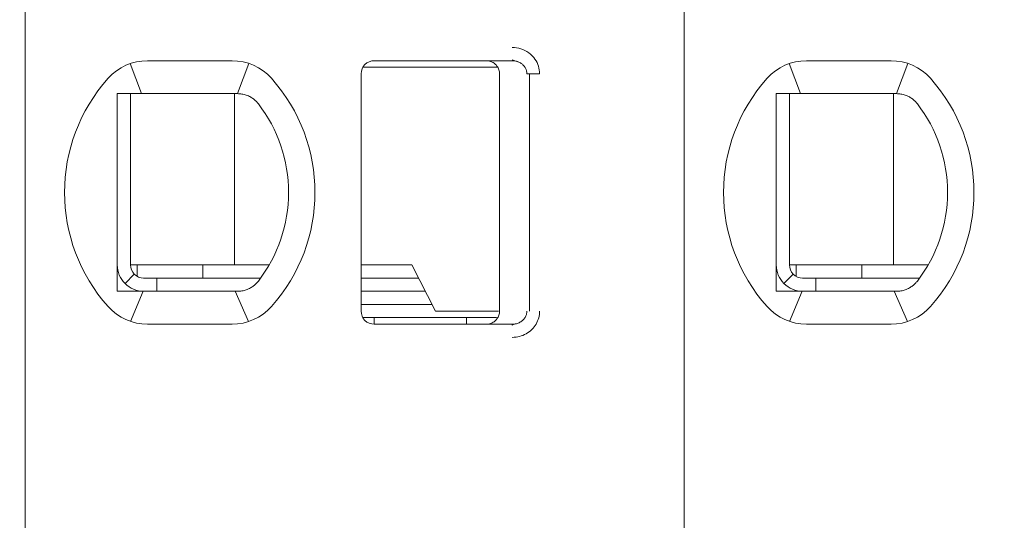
# Model space of a CAD drawing. Header units: millimetres. Extents: x -1114 to 1396, y -630 to 631.
# Tile 549 of 656: x 827.45 to 834.92, y -463.41 to -459.61. Entities that reach past the tile are written whole.
import ezdxf

# ---------------------------------------------------------------- set-up
doc = ezdxf.new("R2010")
doc.units = ezdxf.units.MM
doc.header["$MEASUREMENT"] = 0

msp = doc.modelspace()

# ---------------------------------------------------------------- linework, layer by layer
at = {"lineweight": 18}
for points, knots in [([(1038.9843, -629.7647), (1038.9843, -629.7647), (-1111.4882, -629.7647), (-1111.4882, -629.7647), (-1111.4882, -629.7647), (-1111.4882, -629.7647), (-1111.4882, 630.7883), (-1111.4882, 630.7883), (-1111.4882, 630.7883), (-1111.4882, 630.7883), (1038.9843, 630.7883), (1038.9843, 630.7883)], [0, 0, 0, 0, 0.333333, 0.333333, 0.333333, 0.333333, 0.666667, 0.666667, 0.666667, 0.666667, 1, 1, 1, 1]), ([(831.1902, -459.819), (831.2123, -459.8188), (831.2334, -459.8221), (831.2545, -459.8288), (831.2545, -459.8288), (831.2756, -459.8356), (831.2967, -459.8459), (831.3152, -459.8595), (831.3152, -459.8595), (831.3338, -459.8731), (831.3499, -459.8901), (831.3621, -459.9073), (831.3621, -459.9073), (831.3743, -459.9245), (831.3826, -459.942), (831.3883, -459.9606), (831.3883, -459.9606), (831.394, -459.9791), (831.3972, -459.9986), (831.3973, -460.019)], [0, 0, 0, 0, 0.2, 0.2, 0.2, 0.2, 0.4, 0.4, 0.4, 0.4, 0.6, 0.6, 0.6, 0.6, 0.8, 0.8, 0.8, 0.8, 1, 1, 1, 1]), ([(830.1428, -459.919), (830.1163, -459.919), (830.0909, -459.9295), (830.0721, -459.9482), (830.0721, -459.9482), (830.0533, -459.967), (830.0428, -459.9924), (830.0428, -460.019)], [0, 0, 0, 0, 0.5, 0.5, 0.5, 0.5, 1, 1, 1, 1]), ([(830.1428, -459.919), (830.1163, -459.919), (830.0909, -459.9295), (830.0721, -459.9482), (830.0721, -459.9482), (830.0533, -459.967), (830.0428, -459.9924), (830.0428, -460.019)], [0, 0, 0, 0, 0.5, 0.5, 0.5, 0.5, 1, 1, 1, 1]), ([(830.9928, -459.919), (831.0033, -459.919), (831.0138, -459.9206), (831.0238, -459.9239), (831.0238, -459.9239), (831.0338, -459.9271), (831.0432, -459.932), (831.0517, -459.9381), (831.0517, -459.9381), (831.0602, -459.9443), (831.0676, -459.9518), (831.0738, -459.9602), (831.0738, -459.9602), (831.0799, -459.9687), (831.0847, -459.9782), (831.088, -459.9882), (831.088, -459.9882), (831.0912, -459.9981), (831.0928, -460.0086), (831.0928, -460.019)], [0, 0, 0, 0, 0.2, 0.2, 0.2, 0.2, 0.4, 0.4, 0.4, 0.4, 0.6, 0.6, 0.6, 0.6, 0.8, 0.8, 0.8, 0.8, 1, 1, 1, 1]), ([(831.1902, -459.919), (831.199, -459.919), (831.2077, -459.9199), (831.2162, -459.9218), (831.2162, -459.9218), (831.2246, -459.9236), (831.2327, -459.9263), (831.2405, -459.9299), (831.2405, -459.9299), (831.248, -459.9334), (831.2552, -459.9377), (831.2618, -459.9428), (831.2618, -459.9428), (831.268, -459.9475), (831.2736, -459.9529), (831.2785, -459.9588), (831.2785, -459.9588), (831.283, -459.9643), (831.287, -459.9702), (831.2902, -459.9764), (831.2902, -459.9764), (831.2935, -459.9827), (831.296, -459.9892), (831.2978, -459.996), (831.2978, -459.996), (831.2997, -460.0035), (831.3007, -460.0112), (831.3007, -460.019)], [0, 0, 0, 0, 0.142857, 0.142857, 0.142857, 0.142857, 0.285714, 0.285714, 0.285714, 0.285714, 0.428571, 0.428571, 0.428571, 0.428571, 0.571429, 0.571429, 0.571429, 0.571429, 0.714286, 0.714286, 0.714286, 0.714286, 0.857143, 0.857143, 0.857143, 0.857143, 1, 1, 1, 1]), ([(828.1928, -460.169), (828.1996, -460.169), (828.2064, -460.169), (828.2132, -460.169), (828.2132, -460.169), (828.22, -460.169), (828.2268, -460.169), (828.2337, -460.169), (828.2337, -460.169), (828.2405, -460.169), (828.2474, -460.169), (828.2543, -460.169)], [0, 0, 0, 0, 0.333333, 0.333333, 0.333333, 0.333333, 0.666667, 0.666667, 0.666667, 0.666667, 1, 1, 1, 1]), ([(828.1928, -460.169), (828.1928, -460.2199), (828.1928, -460.2724), (828.1928, -460.3273), (828.1928, -460.3273), (828.1928, -460.3548), (828.1928, -460.3829), (828.1928, -460.4118), (828.1928, -460.4118), (828.1928, -460.4263), (828.1928, -460.441), (828.1928, -460.4559), (828.1928, -460.4559), (828.1928, -460.4708), (828.1928, -460.486), (828.1928, -460.5013), (828.1928, -460.5013), (828.1928, -460.5321), (828.1928, -460.5637), (828.1928, -460.5964), (828.1928, -460.5964), (828.1928, -460.6291), (828.1928, -460.6629), (828.1928, -460.6983), (828.1928, -460.6983), (828.1928, -460.7159), (828.1928, -460.7339), (828.1928, -460.752), (828.1928, -460.752), (828.1928, -460.7701), (828.1928, -460.7884), (828.1928, -460.8069), (828.1928, -460.8069), (828.1928, -460.8254), (828.1928, -460.8441), (828.1928, -460.863), (828.1928, -460.863), (828.1928, -460.882), (828.1928, -460.9013), (828.1928, -460.9203), (828.1928, -460.9203), (828.1928, -460.9583), (828.1928, -460.9959), (828.1928, -461.0329), (828.1928, -461.0329), (828.1928, -461.0422), (828.1928, -461.0515), (828.1928, -461.0607), (828.1928, -461.0607), (828.1928, -461.0699), (828.1928, -461.0791), (828.1928, -461.0882), (828.1928, -461.0882), (828.1928, -461.1064), (828.1928, -461.1242), (828.1928, -461.1417), (828.1928, -461.1417), (828.1928, -461.1767), (828.1928, -461.2103), (828.1928, -461.2429), (828.1928, -461.2429), (828.1928, -461.2593), (828.1928, -461.2754), (828.1928, -461.2912), (828.1928, -461.2912), (828.1928, -461.3071), (828.1928, -461.3227), (828.1928, -461.3381), (828.1928, -461.3381), (828.1928, -461.3687), (828.1928, -461.3983), (828.1928, -461.4271), (828.1928, -461.4271), (828.1928, -461.4558), (828.1928, -461.4838), (828.1928, -461.5111), (828.1928, -461.5111), (828.1928, -461.5659), (828.1928, -461.6182), (828.1928, -461.669)], [0, 0, 0, 0, 0.05, 0.05, 0.05, 0.05, 0.1, 0.1, 0.1, 0.1, 0.15, 0.15, 0.15, 0.15, 0.2, 0.2, 0.2, 0.2, 0.25, 0.25, 0.25, 0.25, 0.3, 0.3, 0.3, 0.3, 0.35, 0.35, 0.35, 0.35, 0.4, 0.4, 0.4, 0.4, 0.45, 0.45, 0.45, 0.45, 0.5, 0.5, 0.5, 0.5, 0.55, 0.55, 0.55, 0.55, 0.6, 0.6, 0.6, 0.6, 0.65, 0.65, 0.65, 0.65, 0.7, 0.7, 0.7, 0.7, 0.75, 0.75, 0.75, 0.75, 0.8, 0.8, 0.8, 0.8, 0.85, 0.85, 0.85, 0.85, 0.9, 0.9, 0.9, 0.9, 0.95, 0.95, 0.95, 0.95, 1, 1, 1, 1]), ([(828.422, -460.169), (828.4168, -460.169), (828.4116, -460.169), (828.4064, -460.169), (828.4064, -460.169), (828.4011, -460.169), (828.3958, -460.169), (828.3904, -460.169), (828.3904, -460.169), (828.385, -460.169), (828.3795, -460.169), (828.3738, -460.169), (828.3738, -460.169), (828.3682, -460.169), (828.3624, -460.169), (828.3564, -460.169), (828.3564, -460.169), (828.3504, -460.169), (828.3443, -460.169), (828.338, -460.169), (828.338, -460.169), (828.3317, -460.169), (828.3253, -460.169), (828.3187, -460.169), (828.3187, -460.169), (828.3121, -460.169), (828.3054, -460.169), (828.2984, -460.169), (828.2984, -460.169), (828.2915, -460.169), (828.2844, -460.169), (828.277, -460.169), (828.277, -460.169), (828.2696, -460.169), (828.2621, -460.169), (828.2543, -460.169)], [0, 0, 0, 0, 0.111111, 0.111111, 0.111111, 0.111111, 0.222222, 0.222222, 0.222222, 0.222222, 0.333333, 0.333333, 0.333333, 0.333333, 0.444444, 0.444444, 0.444444, 0.444444, 0.555556, 0.555556, 0.555556, 0.555556, 0.666667, 0.666667, 0.666667, 0.666667, 0.777778, 0.777778, 0.777778, 0.777778, 0.888889, 0.888889, 0.888889, 0.888889, 1, 1, 1, 1]), ([(829.1052, -460.169), (829.1005, -460.169), (829.0958, -460.169), (829.0912, -460.169), (829.0912, -460.169), (829.0865, -460.169), (829.0818, -460.169), (829.0772, -460.169), (829.0772, -460.169), (829.0727, -460.169), (829.0681, -460.169), (829.0636, -460.169)], [0, 0, 0, 0, 0.333333, 0.333333, 0.333333, 0.333333, 0.666667, 0.666667, 0.666667, 0.666667, 1, 1, 1, 1]), ([(829.2029, -460.1944), (829.1926, -460.1887), (829.1819, -460.1839), (829.1711, -460.1801), (829.1711, -460.1801), (829.1603, -460.1763), (829.1493, -460.1736), (829.1383, -460.1717), (829.1383, -460.1717), (829.1272, -460.1699), (829.1162, -460.169), (829.1052, -460.169)], [0, 0, 0, 0, 0.333333, 0.333333, 0.333333, 0.333333, 0.666667, 0.666667, 0.666667, 0.666667, 1, 1, 1, 1]), ([(833.1928, -460.169), (833.1996, -460.169), (833.2064, -460.169), (833.2132, -460.169), (833.2132, -460.169), (833.22, -460.169), (833.2268, -460.169), (833.2337, -460.169), (833.2337, -460.169), (833.2405, -460.169), (833.2474, -460.169), (833.2543, -460.169)], [0, 0, 0, 0, 0.333333, 0.333333, 0.333333, 0.333333, 0.666667, 0.666667, 0.666667, 0.666667, 1, 1, 1, 1]), ([(833.1928, -460.169), (833.1928, -460.2199), (833.1928, -460.2724), (833.1928, -460.3273), (833.1928, -460.3273), (833.1928, -460.3548), (833.1928, -460.3829), (833.1928, -460.4118), (833.1928, -460.4118), (833.1928, -460.4263), (833.1928, -460.441), (833.1928, -460.4559), (833.1928, -460.4559), (833.1928, -460.4708), (833.1928, -460.486), (833.1928, -460.5013), (833.1928, -460.5013), (833.1928, -460.5321), (833.1928, -460.5637), (833.1928, -460.5964), (833.1928, -460.5964), (833.1928, -460.6291), (833.1928, -460.6629), (833.1928, -460.6983), (833.1928, -460.6983), (833.1928, -460.7159), (833.1928, -460.7339), (833.1928, -460.752), (833.1928, -460.752), (833.1928, -460.7701), (833.1928, -460.7884), (833.1928, -460.8069), (833.1928, -460.8069), (833.1928, -460.8254), (833.1928, -460.8441), (833.1928, -460.863), (833.1928, -460.863), (833.1928, -460.882), (833.1928, -460.9013), (833.1928, -460.9203), (833.1928, -460.9203), (833.1928, -460.9583), (833.1928, -460.9959), (833.1928, -461.0329), (833.1928, -461.0329), (833.1928, -461.0422), (833.1928, -461.0515), (833.1928, -461.0607), (833.1928, -461.0607), (833.1928, -461.0699), (833.1928, -461.0791), (833.1928, -461.0882), (833.1928, -461.0882), (833.1928, -461.1064), (833.1928, -461.1242), (833.1928, -461.1417), (833.1928, -461.1417), (833.1928, -461.1767), (833.1928, -461.2103), (833.1928, -461.2429), (833.1928, -461.2429), (833.1928, -461.2593), (833.1928, -461.2754), (833.1928, -461.2912), (833.1928, -461.2912), (833.1928, -461.3071), (833.1928, -461.3227), (833.1928, -461.3381), (833.1928, -461.3381), (833.1928, -461.3687), (833.1928, -461.3983), (833.1928, -461.4271), (833.1928, -461.4271), (833.1928, -461.4558), (833.1928, -461.4838), (833.1928, -461.5111), (833.1928, -461.5111), (833.1928, -461.5659), (833.1928, -461.6182), (833.1928, -461.669)], [0, 0, 0, 0, 0.05, 0.05, 0.05, 0.05, 0.1, 0.1, 0.1, 0.1, 0.15, 0.15, 0.15, 0.15, 0.2, 0.2, 0.2, 0.2, 0.25, 0.25, 0.25, 0.25, 0.3, 0.3, 0.3, 0.3, 0.35, 0.35, 0.35, 0.35, 0.4, 0.4, 0.4, 0.4, 0.45, 0.45, 0.45, 0.45, 0.5, 0.5, 0.5, 0.5, 0.55, 0.55, 0.55, 0.55, 0.6, 0.6, 0.6, 0.6, 0.65, 0.65, 0.65, 0.65, 0.7, 0.7, 0.7, 0.7, 0.75, 0.75, 0.75, 0.75, 0.8, 0.8, 0.8, 0.8, 0.85, 0.85, 0.85, 0.85, 0.9, 0.9, 0.9, 0.9, 0.95, 0.95, 0.95, 0.95, 1, 1, 1, 1]), ([(833.422, -460.169), (833.4168, -460.169), (833.4116, -460.169), (833.4064, -460.169), (833.4064, -460.169), (833.4011, -460.169), (833.3958, -460.169), (833.3904, -460.169), (833.3904, -460.169), (833.385, -460.169), (833.3795, -460.169), (833.3738, -460.169), (833.3738, -460.169), (833.3682, -460.169), (833.3624, -460.169), (833.3564, -460.169), (833.3564, -460.169), (833.3504, -460.169), (833.3443, -460.169), (833.338, -460.169), (833.338, -460.169), (833.3317, -460.169), (833.3253, -460.169), (833.3187, -460.169), (833.3187, -460.169), (833.3121, -460.169), (833.3054, -460.169), (833.2984, -460.169), (833.2984, -460.169), (833.2915, -460.169), (833.2844, -460.169), (833.277, -460.169), (833.277, -460.169), (833.2696, -460.169), (833.2621, -460.169), (833.2543, -460.169)], [0, 0, 0, 0, 0.111111, 0.111111, 0.111111, 0.111111, 0.222222, 0.222222, 0.222222, 0.222222, 0.333333, 0.333333, 0.333333, 0.333333, 0.444444, 0.444444, 0.444444, 0.444444, 0.555556, 0.555556, 0.555556, 0.555556, 0.666667, 0.666667, 0.666667, 0.666667, 0.777778, 0.777778, 0.777778, 0.777778, 0.888889, 0.888889, 0.888889, 0.888889, 1, 1, 1, 1]), ([(834.1052, -460.169), (834.1005, -460.169), (834.0958, -460.169), (834.0912, -460.169), (834.0912, -460.169), (834.0865, -460.169), (834.0818, -460.169), (834.0772, -460.169), (834.0772, -460.169), (834.0727, -460.169), (834.0681, -460.169), (834.0636, -460.169)], [0, 0, 0, 0, 0.333333, 0.333333, 0.333333, 0.333333, 0.666667, 0.666667, 0.666667, 0.666667, 1, 1, 1, 1]), ([(834.2029, -460.1944), (834.1926, -460.1887), (834.1819, -460.1839), (834.1711, -460.1801), (834.1711, -460.1801), (834.1603, -460.1763), (834.1493, -460.1736), (834.1383, -460.1717), (834.1383, -460.1717), (834.1272, -460.1699), (834.1162, -460.169), (834.1052, -460.169)], [0, 0, 0, 0, 0.333333, 0.333333, 0.333333, 0.333333, 0.666667, 0.666667, 0.666667, 0.666667, 1, 1, 1, 1]), ([(829.2635, -460.2467), (829.2582, -460.2399), (829.2525, -460.2333), (829.2462, -460.2271), (829.2462, -460.2271), (829.2399, -460.2208), (829.233, -460.2149), (829.2258, -460.2094), (829.2258, -460.2094), (829.2186, -460.2039), (829.2109, -460.1989), (829.2029, -460.1944)], [0, 0, 0, 0, 0.333333, 0.333333, 0.333333, 0.333333, 0.666667, 0.666667, 0.666667, 0.666667, 1, 1, 1, 1]), ([(834.2635, -460.2467), (834.2582, -460.2399), (834.2525, -460.2333), (834.2462, -460.2271), (834.2462, -460.2271), (834.2399, -460.2208), (834.233, -460.2149), (834.2258, -460.2094), (834.2258, -460.2094), (834.2186, -460.2039), (834.2109, -460.1989), (834.2029, -460.1944)], [0, 0, 0, 0, 0.333333, 0.333333, 0.333333, 0.333333, 0.666667, 0.666667, 0.666667, 0.666667, 1, 1, 1, 1]), ([(828.1928, -461.469), (828.1928, -461.522), (828.2139, -461.5729), (828.2514, -461.6104), (828.2514, -461.6104), (828.2889, -461.6479), (828.3398, -461.669), (828.3928, -461.669)], [0, 0, 0, 0, 0.5, 0.5, 0.5, 0.5, 1, 1, 1, 1]), ([(828.2928, -461.469), (828.2928, -461.4955), (828.3033, -461.5209), (828.3221, -461.5397), (828.3221, -461.5397), (828.3409, -461.5584), (828.3663, -461.569), (828.3928, -461.569)], [0, 0, 0, 0, 0.5, 0.5, 0.5, 0.5, 1, 1, 1, 1]), ([(833.1928, -461.469), (833.1928, -461.522), (833.2139, -461.5729), (833.2514, -461.6104), (833.2514, -461.6104), (833.2889, -461.6479), (833.3398, -461.669), (833.3928, -461.669)], [0, 0, 0, 0, 0.5, 0.5, 0.5, 0.5, 1, 1, 1, 1]), ([(833.2928, -461.469), (833.2928, -461.4955), (833.3033, -461.5209), (833.3221, -461.5397), (833.3221, -461.5397), (833.3409, -461.5584), (833.3663, -461.569), (833.3928, -461.569)], [0, 0, 0, 0, 0.5, 0.5, 0.5, 0.5, 1, 1, 1, 1]), ([(829.2029, -461.6435), (829.2112, -461.6388), (829.219, -461.6337), (829.2263, -461.6281), (829.2263, -461.6281), (829.2336, -461.6226), (829.2404, -461.6166), (829.2466, -461.6104), (829.2466, -461.6104), (829.2528, -461.6042), (829.2584, -461.5978), (829.2635, -461.5912)], [0, 0, 0, 0, 0.333333, 0.333333, 0.333333, 0.333333, 0.666667, 0.666667, 0.666667, 0.666667, 1, 1, 1, 1]), ([(834.2029, -461.6435), (834.2112, -461.6388), (834.219, -461.6337), (834.2263, -461.6281), (834.2263, -461.6281), (834.2336, -461.6226), (834.2404, -461.6166), (834.2466, -461.6104), (834.2466, -461.6104), (834.2528, -461.6042), (834.2584, -461.5978), (834.2635, -461.5912)], [0, 0, 0, 0, 0.333333, 0.333333, 0.333333, 0.333333, 0.666667, 0.666667, 0.666667, 0.666667, 1, 1, 1, 1]), ([(828.1928, -461.669), (828.1997, -461.669), (828.2066, -461.669), (828.2134, -461.669), (828.2134, -461.669), (828.2203, -461.669), (828.2271, -461.669), (828.2339, -461.669), (828.2339, -461.669), (828.2407, -461.669), (828.2475, -461.669), (828.2543, -461.669)], [0, 0, 0, 0, 0.333333, 0.333333, 0.333333, 0.333333, 0.666667, 0.666667, 0.666667, 0.666667, 1, 1, 1, 1]), ([(828.2543, -461.669), (828.2621, -461.669), (828.2697, -461.669), (828.277, -461.669), (828.277, -461.669), (828.2844, -461.669), (828.2915, -461.669), (828.2984, -461.669), (828.2984, -461.669), (828.3054, -461.669), (828.3121, -461.669), (828.3187, -461.669), (828.3187, -461.669), (828.3253, -461.669), (828.3317, -461.669), (828.338, -461.669), (828.338, -461.669), (828.3443, -461.669), (828.3504, -461.669), (828.3564, -461.669), (828.3564, -461.669), (828.3624, -461.669), (828.3682, -461.669), (828.3738, -461.669), (828.3738, -461.669), (828.3795, -461.669), (828.385, -461.669), (828.3904, -461.669), (828.3904, -461.669), (828.3958, -461.669), (828.4011, -461.669), (828.4064, -461.669), (828.4064, -461.669), (828.4116, -461.669), (828.4168, -461.669), (828.422, -461.669)], [0, 0, 0, 0, 0.111111, 0.111111, 0.111111, 0.111111, 0.222222, 0.222222, 0.222222, 0.222222, 0.333333, 0.333333, 0.333333, 0.333333, 0.444444, 0.444444, 0.444444, 0.444444, 0.555556, 0.555556, 0.555556, 0.555556, 0.666667, 0.666667, 0.666667, 0.666667, 0.777778, 0.777778, 0.777778, 0.777778, 0.888889, 0.888889, 0.888889, 0.888889, 1, 1, 1, 1]), ([(829.0636, -461.669), (829.0681, -461.669), (829.0727, -461.669), (829.0773, -461.669), (829.0773, -461.669), (829.0819, -461.669), (829.0865, -461.669), (829.0912, -461.669), (829.0912, -461.669), (829.0959, -461.669), (829.1005, -461.669), (829.1052, -461.669)], [0, 0, 0, 0, 0.333333, 0.333333, 0.333333, 0.333333, 0.666667, 0.666667, 0.666667, 0.666667, 1, 1, 1, 1]), ([(829.2029, -461.6435), (829.1928, -461.6492), (829.1823, -461.6539), (829.1715, -461.6576), (829.1715, -461.6576), (829.1608, -461.6614), (829.1498, -461.6642), (829.1387, -461.6661), (829.1387, -461.6661), (829.1276, -461.668), (829.1164, -461.669), (829.1052, -461.669)], [0, 0, 0, 0, 0.333333, 0.333333, 0.333333, 0.333333, 0.666667, 0.666667, 0.666667, 0.666667, 1, 1, 1, 1]), ([(833.1928, -461.669), (833.1997, -461.669), (833.2066, -461.669), (833.2134, -461.669), (833.2134, -461.669), (833.2203, -461.669), (833.2271, -461.669), (833.2339, -461.669), (833.2339, -461.669), (833.2407, -461.669), (833.2475, -461.669), (833.2543, -461.669)], [0, 0, 0, 0, 0.333333, 0.333333, 0.333333, 0.333333, 0.666667, 0.666667, 0.666667, 0.666667, 1, 1, 1, 1]), ([(833.2543, -461.669), (833.2621, -461.669), (833.2697, -461.669), (833.277, -461.669), (833.277, -461.669), (833.2844, -461.669), (833.2915, -461.669), (833.2984, -461.669), (833.2984, -461.669), (833.3054, -461.669), (833.3121, -461.669), (833.3187, -461.669), (833.3187, -461.669), (833.3253, -461.669), (833.3317, -461.669), (833.338, -461.669), (833.338, -461.669), (833.3443, -461.669), (833.3504, -461.669), (833.3564, -461.669), (833.3564, -461.669), (833.3624, -461.669), (833.3682, -461.669), (833.3738, -461.669), (833.3738, -461.669), (833.3795, -461.669), (833.385, -461.669), (833.3904, -461.669), (833.3904, -461.669), (833.3958, -461.669), (833.4011, -461.669), (833.4064, -461.669), (833.4064, -461.669), (833.4116, -461.669), (833.4168, -461.669), (833.422, -461.669)], [0, 0, 0, 0, 0.111111, 0.111111, 0.111111, 0.111111, 0.222222, 0.222222, 0.222222, 0.222222, 0.333333, 0.333333, 0.333333, 0.333333, 0.444444, 0.444444, 0.444444, 0.444444, 0.555556, 0.555556, 0.555556, 0.555556, 0.666667, 0.666667, 0.666667, 0.666667, 0.777778, 0.777778, 0.777778, 0.777778, 0.888889, 0.888889, 0.888889, 0.888889, 1, 1, 1, 1]), ([(834.0636, -461.669), (834.0681, -461.669), (834.0727, -461.669), (834.0773, -461.669), (834.0773, -461.669), (834.0819, -461.669), (834.0865, -461.669), (834.0912, -461.669), (834.0912, -461.669), (834.0959, -461.669), (834.1005, -461.669), (834.1052, -461.669)], [0, 0, 0, 0, 0.333333, 0.333333, 0.333333, 0.333333, 0.666667, 0.666667, 0.666667, 0.666667, 1, 1, 1, 1]), ([(834.2029, -461.6435), (834.1928, -461.6492), (834.1823, -461.6539), (834.1715, -461.6576), (834.1715, -461.6576), (834.1608, -461.6614), (834.1498, -461.6642), (834.1387, -461.6661), (834.1387, -461.6661), (834.1276, -461.668), (834.1164, -461.669), (834.1052, -461.669)], [0, 0, 0, 0, 0.333333, 0.333333, 0.333333, 0.333333, 0.666667, 0.666667, 0.666667, 0.666667, 1, 1, 1, 1]), ([(830.0428, -461.819), (830.0428, -461.8455), (830.0533, -461.8709), (830.0721, -461.8897), (830.0721, -461.8897), (830.0909, -461.9084), (830.1163, -461.919), (830.1428, -461.919)], [0, 0, 0, 0, 0.5, 0.5, 0.5, 0.5, 1, 1, 1, 1]), ([(830.0428, -461.819), (830.0428, -461.8455), (830.0533, -461.8709), (830.0721, -461.8897), (830.0721, -461.8897), (830.0909, -461.9084), (830.1163, -461.919), (830.1428, -461.919)], [0, 0, 0, 0, 0.5, 0.5, 0.5, 0.5, 1, 1, 1, 1]), ([(831.0928, -461.819), (831.0928, -461.8294), (831.0912, -461.8398), (831.0879, -461.8498), (831.0879, -461.8498), (831.0847, -461.8597), (831.0799, -461.8692), (831.0738, -461.8776), (831.0738, -461.8776), (831.0677, -461.8861), (831.0602, -461.8936), (831.0518, -461.8997), (831.0518, -461.8997), (831.0433, -461.9059), (831.0339, -461.9107), (831.0239, -461.914), (831.0239, -461.914), (831.0139, -461.9173), (831.0034, -461.919), (830.9928, -461.919)], [0, 0, 0, 0, 0.2, 0.2, 0.2, 0.2, 0.4, 0.4, 0.4, 0.4, 0.6, 0.6, 0.6, 0.6, 0.8, 0.8, 0.8, 0.8, 1, 1, 1, 1]), ([(831.3007, -461.819), (831.3007, -461.8274), (831.2995, -461.836), (831.2971, -461.8442), (831.2971, -461.8442), (831.2948, -461.8523), (831.2913, -461.8602), (831.2868, -461.8675), (831.2868, -461.8675), (831.2823, -461.8749), (831.2766, -461.8818), (831.2702, -461.888), (831.2702, -461.888), (831.2636, -461.8942), (831.2561, -461.8997), (831.2481, -461.9042), (831.2481, -461.9042), (831.2395, -461.9089), (831.2303, -461.9126), (831.2207, -461.9151), (831.2207, -461.9151), (831.2108, -461.9177), (831.2005, -461.919), (831.1902, -461.919)], [0, 0, 0, 0, 0.166667, 0.166667, 0.166667, 0.166667, 0.333333, 0.333333, 0.333333, 0.333333, 0.5, 0.5, 0.5, 0.5, 0.666667, 0.666667, 0.666667, 0.666667, 0.833333, 0.833333, 0.833333, 0.833333, 1, 1, 1, 1]), ([(831.3973, -461.819), (831.3973, -461.8363), (831.3951, -461.8531), (831.3905, -461.8697), (831.3905, -461.8697), (831.386, -461.8862), (831.3791, -461.9026), (831.3703, -461.9177), (831.3703, -461.9177), (831.3615, -461.9328), (831.3507, -461.9467), (831.3379, -461.9592), (831.3379, -461.9592), (831.3251, -461.9717), (831.3102, -461.9829), (831.2945, -461.9918), (831.2945, -461.9918), (831.2788, -462.0007), (831.2623, -462.0073), (831.2449, -462.0119), (831.2449, -462.0119), (831.2275, -462.0164), (831.2093, -462.0188), (831.1902, -462.019)], [0, 0, 0, 0, 0.166667, 0.166667, 0.166667, 0.166667, 0.333333, 0.333333, 0.333333, 0.333333, 0.5, 0.5, 0.5, 0.5, 0.666667, 0.666667, 0.666667, 0.666667, 0.833333, 0.833333, 0.833333, 0.833333, 1, 1, 1, 1])]:
    msp.add_open_spline(points, degree=3, knots=knots, dxfattribs=at)
for points in [[(827.4928, -455.709), (827.4928, -455.709), (827.4928, -466.129), (827.4928, -466.129)], [(827.4928, -455.709), (827.4928, -455.709), (827.4928, -466.129), (827.4928, -466.129)], [(832.4928, -455.709), (832.4928, -455.709), (832.4928, -466.129), (832.4928, -466.129)], [(832.4928, -455.709), (832.4928, -455.709), (832.4928, -466.129), (832.4928, -466.129)], [(828.422, -459.919), (828.3082, -459.919), (828.1997, -459.9675), (828.1239, -460.0523)], [(828.422, -459.919), (828.3082, -459.919), (828.1997, -459.9675), (828.1239, -460.0523)], [(828.2912, -459.9409), (828.2912, -459.9409), (828.3757, -460.169), (828.3757, -460.169)], [(828.422, -459.919), (828.422, -459.919), (829.0636, -459.919), (829.0636, -459.919)], [(828.422, -459.919), (828.422, -459.919), (829.0636, -459.919), (829.0636, -459.919)], [(829.3618, -460.0523), (829.2859, -459.9675), (829.1775, -459.919), (829.0636, -459.919)], [(829.3618, -460.0523), (829.2859, -459.9675), (829.1775, -459.919), (829.0636, -459.919)], [(829.19, -459.9395), (829.19, -459.9395), (829.1045, -460.169), (829.1045, -460.169)], [(830.1428, -459.919), (830.1428, -459.919), (831.1902, -459.919), (831.1902, -459.919)], [(830.1428, -459.919), (830.1428, -459.919), (831.1902, -459.919), (831.1902, -459.919)], [(831.1902, -459.919), (831.1902, -459.919), (830.9928, -459.919), (830.9928, -459.919)], [(831.1892, -459.912), (831.1892, -459.912), (831.2328, -459.9268), (831.2328, -459.9268)], [(833.422, -459.919), (833.3082, -459.919), (833.1997, -459.9675), (833.1239, -460.0523)], [(833.422, -459.919), (833.3082, -459.919), (833.1997, -459.9675), (833.1239, -460.0523)], [(833.2912, -459.9409), (833.2912, -459.9409), (833.3757, -460.169), (833.3757, -460.169)], [(833.422, -459.919), (833.422, -459.919), (834.0636, -459.919), (834.0636, -459.919)], [(833.422, -459.919), (833.422, -459.919), (834.0636, -459.919), (834.0636, -459.919)], [(834.3618, -460.0523), (834.2859, -459.9675), (834.1775, -459.919), (834.0636, -459.919)], [(834.3618, -460.0523), (834.2859, -459.9675), (834.1775, -459.919), (834.0636, -459.919)], [(834.1045, -460.169), (834.1045, -460.169), (834.19, -459.9395), (834.19, -459.9395)], [(830.0428, -461.819), (830.0428, -461.819), (830.0428, -460.019), (830.0428, -460.019)], [(830.0428, -461.819), (830.0428, -461.819), (830.0428, -460.019), (830.0428, -460.019)], [(830.7237, -459.969), (830.7237, -459.969), (830.0562, -459.969), (830.0562, -459.969)], [(831.073, -459.969), (831.073, -459.969), (830.7237, -459.969), (830.7237, -459.969)], [(831.0928, -461.819), (831.0928, -461.819), (831.0928, -460.019), (831.0928, -460.019)], [(831.3007, -460.019), (831.3007, -460.019), (831.3973, -460.019), (831.3973, -460.019)], [(831.3206, -461.819), (831.3206, -461.819), (831.3206, -460.019), (831.3206, -460.019)], [(828.1239, -460.0523), (827.6825, -460.5458), (827.6825, -461.2921), (828.1239, -461.7856)], [(828.1239, -460.0523), (827.6825, -460.5458), (827.6825, -461.2921), (828.1239, -461.7856)], [(829.3618, -461.7856), (829.8032, -461.2921), (829.8032, -460.5458), (829.3618, -460.0523)], [(829.3618, -461.7856), (829.8032, -461.2921), (829.8032, -460.5458), (829.3618, -460.0523)], [(833.1239, -460.0523), (832.6825, -460.5458), (832.6825, -461.2921), (833.1239, -461.7856)], [(833.1239, -460.0523), (832.6825, -460.5458), (832.6825, -461.2921), (833.1239, -461.7856)], [(834.3618, -461.7856), (834.8032, -461.2921), (834.8032, -460.5458), (834.3618, -460.0523)], [(834.3618, -461.7856), (834.8032, -461.2921), (834.8032, -460.5458), (834.3618, -460.0523)], [(828.2928, -460.169), (828.2928, -460.169), (828.2928, -461.469), (828.2928, -461.469)], [(829.0636, -460.169), (829.0636, -460.169), (828.422, -460.169), (828.422, -460.169)], [(829.0819, -460.169), (829.0819, -460.169), (829.0819, -461.469), (829.0819, -461.469)], [(833.2928, -460.169), (833.2928, -460.169), (833.2928, -461.469), (833.2928, -461.469)], [(834.0636, -460.169), (834.0636, -460.169), (833.422, -460.169), (833.422, -460.169)], [(834.0819, -460.169), (834.0819, -460.169), (834.0819, -461.469), (834.0819, -461.469)], [(829.4928, -460.919), (829.4928, -460.6757), (829.4122, -460.4393), (829.2635, -460.2467)], [(834.4928, -460.919), (834.4928, -460.6757), (834.4122, -460.4393), (834.2635, -460.2467)], [(829.2635, -461.5912), (829.4122, -461.3986), (829.4928, -461.1622), (829.4928, -460.919)], [(834.2635, -461.5912), (834.4122, -461.3986), (834.4928, -461.1622), (834.4928, -460.919)], [(828.2928, -461.469), (828.2928, -461.469), (829.0523, -461.469), (829.0523, -461.469)], [(828.3428, -461.5555), (828.3428, -461.5555), (828.3428, -461.4689), (828.3428, -461.4689)], [(828.8428, -461.569), (828.8428, -461.569), (828.8428, -461.469), (828.8428, -461.469)], [(829.0523, -461.469), (829.0523, -461.469), (829.1031, -461.469), (829.1031, -461.469)], [(829.3455, -461.469), (829.3455, -461.469), (829.1031, -461.469), (829.1031, -461.469)], [(830.4271, -461.469), (830.4271, -461.469), (830.0428, -461.469), (830.0428, -461.469)], [(830.6077, -461.819), (830.6077, -461.819), (830.4271, -461.469), (830.4271, -461.469)], [(833.2928, -461.469), (833.2928, -461.469), (834.0523, -461.469), (834.0523, -461.469)], [(833.3428, -461.5555), (833.3428, -461.5555), (833.3428, -461.4689), (833.3428, -461.4689)], [(833.8428, -461.569), (833.8428, -461.569), (833.8428, -461.469), (833.8428, -461.469)], [(834.0523, -461.469), (834.0523, -461.469), (834.1031, -461.469), (834.1031, -461.469)], [(834.3455, -461.469), (834.3455, -461.469), (834.1031, -461.469), (834.1031, -461.469)], [(828.3221, -461.5397), (828.3221, -461.5397), (828.2514, -461.6104), (828.2514, -461.6104)], [(828.4928, -461.569), (828.4928, -461.569), (828.3928, -461.569), (828.3928, -461.569)], [(828.4928, -461.569), (828.4928, -461.569), (828.4928, -461.669), (828.4928, -461.669)], [(828.4928, -461.569), (828.4928, -461.569), (829.2802, -461.569), (829.2802, -461.569)], [(830.0428, -461.569), (830.0428, -461.569), (830.4787, -461.569), (830.4787, -461.569)], [(833.3221, -461.5397), (833.3221, -461.5397), (833.2514, -461.6104), (833.2514, -461.6104)], [(833.4928, -461.569), (833.4928, -461.569), (833.3928, -461.569), (833.3928, -461.569)], [(833.4928, -461.569), (833.4928, -461.569), (834.2802, -461.569), (834.2802, -461.569)], [(833.4928, -461.569), (833.4928, -461.569), (833.4928, -461.669), (833.4928, -461.669)], [(828.2922, -461.8973), (828.2922, -461.8973), (828.3896, -461.669), (828.3896, -461.669)], [(828.422, -461.669), (828.422, -461.669), (829.0636, -461.669), (829.0636, -461.669)], [(829.0867, -461.669), (829.0867, -461.669), (829.1879, -461.8992), (829.1879, -461.8992)], [(830.5303, -461.669), (830.5303, -461.669), (830.0428, -461.669), (830.0428, -461.669)], [(833.2922, -461.8973), (833.2922, -461.8973), (833.3896, -461.669), (833.3896, -461.669)], [(833.422, -461.669), (833.422, -461.669), (834.0636, -461.669), (834.0636, -461.669)], [(834.0867, -461.669), (834.0867, -461.669), (834.1879, -461.8992), (834.1879, -461.8992)], [(828.1239, -461.7856), (828.1997, -461.8705), (828.3082, -461.919), (828.422, -461.919)], [(828.1239, -461.7856), (828.1997, -461.8705), (828.3082, -461.919), (828.422, -461.919)], [(829.0636, -461.919), (829.1775, -461.919), (829.2859, -461.8705), (829.3618, -461.7856)], [(829.0636, -461.919), (829.1775, -461.919), (829.2859, -461.8705), (829.3618, -461.7856)], [(830.5819, -461.769), (830.5819, -461.769), (830.0428, -461.769), (830.0428, -461.769)], [(830.6077, -461.819), (830.6077, -461.819), (830.7237, -461.819), (830.7237, -461.819)], [(830.7237, -461.819), (830.7237, -461.819), (831.0862, -461.819), (831.0862, -461.819)], [(833.1239, -461.7856), (833.1997, -461.8705), (833.3082, -461.919), (833.422, -461.919)], [(833.1239, -461.7856), (833.1997, -461.8705), (833.3082, -461.919), (833.422, -461.919)], [(834.0636, -461.919), (834.1775, -461.919), (834.2859, -461.8705), (834.3618, -461.7856)], [(834.0636, -461.919), (834.1775, -461.919), (834.2859, -461.8705), (834.3618, -461.7856)], [(831.0693, -461.869), (831.0693, -461.869), (830.0562, -461.869), (830.0562, -461.869)], [(830.1428, -461.919), (830.1428, -461.919), (830.1428, -461.869), (830.1428, -461.869)], [(830.8428, -461.869), (830.8428, -461.869), (830.8428, -461.919), (830.8428, -461.919)], [(828.422, -461.919), (828.422, -461.919), (829.0636, -461.919), (829.0636, -461.919)], [(829.0636, -461.919), (829.0636, -461.919), (828.422, -461.919), (828.422, -461.919)], [(830.1428, -461.919), (830.1428, -461.919), (831.1902, -461.919), (831.1902, -461.919)], [(830.1428, -461.919), (830.1428, -461.919), (831.1902, -461.919), (831.1902, -461.919)], [(831.2124, -461.9169), (831.2124, -461.9169), (831.1892, -461.9259), (831.1892, -461.9259)], [(831.1902, -461.9258), (831.1902, -461.9258), (831.1902, -461.919), (831.1902, -461.919)], [(833.422, -461.919), (833.422, -461.919), (834.0636, -461.919), (834.0636, -461.919)], [(834.0636, -461.919), (834.0636, -461.919), (833.422, -461.919), (833.422, -461.919)]]:
    msp.add_open_spline(points, degree=3, dxfattribs=at)

doc.saveas('drawing.dxf')
